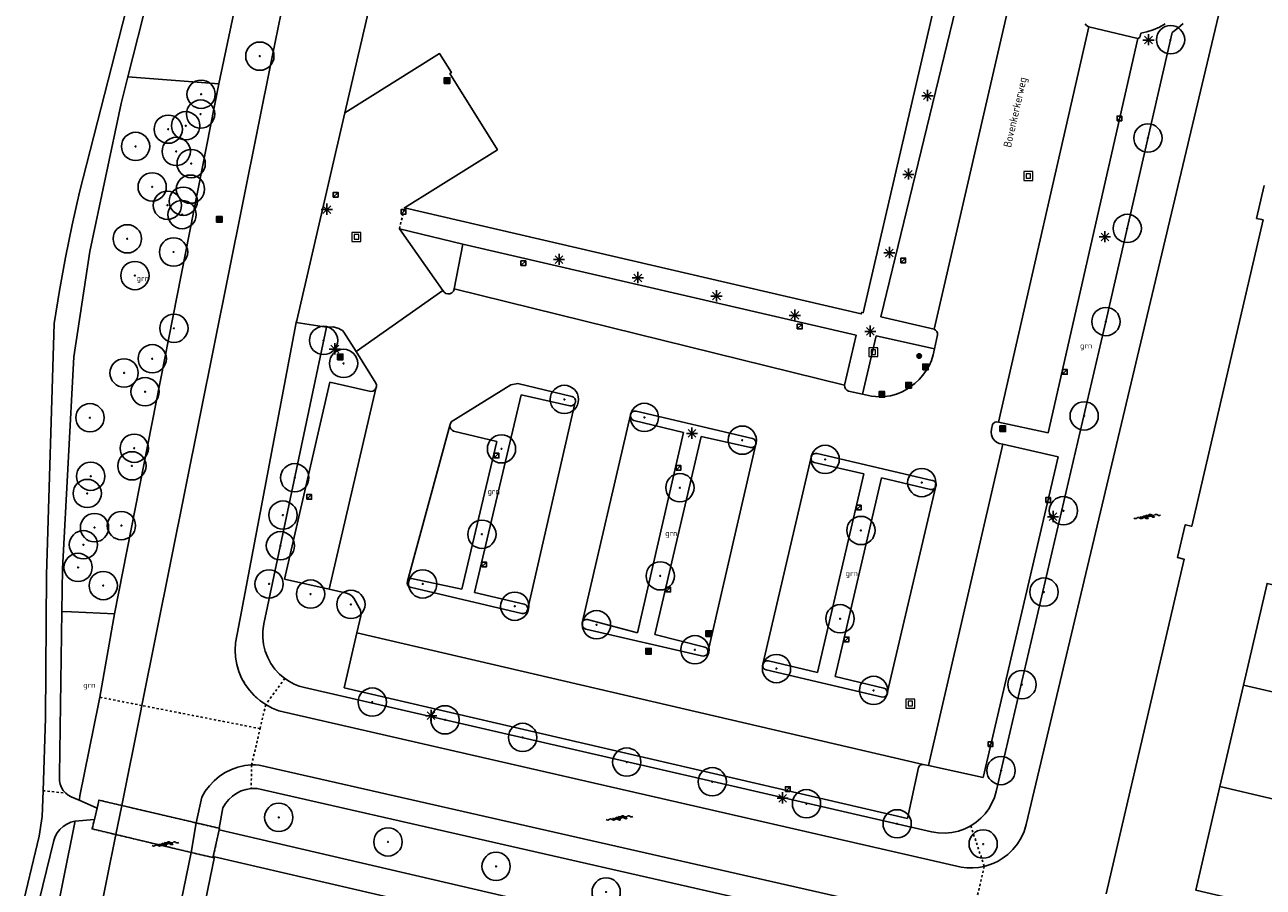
# Model space of a CAD drawing. Header units: metres. Extents: x 116958 to 118326, y 475500 to 477904.
# Tile 987 of 1001: x 117771 to 117882, y 477278 to 477354. Entities that reach past the tile are written whole.
import ezdxf

# ---------------------------------------------------------------- set-up
doc = ezdxf.new("R2010")
doc.units = ezdxf.units.M
doc.header["$LTSCALE"] = 0.2
doc.linetypes.add('MATGRENS', pattern=[2, 1, -1])
doc.layers.get('0').update_dxf_attribs({"color": 6})
for name, color, linetype in [('B-WE-GR-BOOM-G', 252, 'Continuous'), ('B-WE-GR-GROENVOORZIENING-GV', 252, 'Continuous'), ('B-WE-GW-WATERGANG_INSTEEK-G', 252, 'Continuous'), ('B-WE-GW-WATERGANG_WATERLIJN-G', 252, 'Continuous'), ('B-WE-IE-MEUBILAIR_WEGMEUBILAIR_LICHTMAST-G', 252, 'Continuous'), ('B-WE-IE-MEUBILAIR_WEGMEUBILAIR_VERKEERSBORD-PAAL', 252, 'Continuous'), ('B-WE-IE-MEUBILAIR_WEGMEUBILAIR_VERKEERSLICHT-G', 252, 'Continuous'), ('B-WE-KW-KUNSTWERK_LANDHOOFD-GV', 252, 'Continuous'), ('B-WE-KW-KUNSTWERK_TUNNEL-GV', 252, 'Continuous'), ('B-WE-KW-KUNSTWERK_WALBESCHERMING-GV', 252, 'Continuous'), ('B-WE-OG-BEBOUWING-GV', 252, 'Continuous'), ('B-WE-OG-STRAATNAAM-T35', 3, 'Continuous'), ('B-WE-RI-HWA_KOLK_TROTTOIRKOLK-G', 252, 'Continuous'), ('B-WE-VH-MATERIAALGRENS-G', 252, 'MATGRENS'), ('B-WE-VH-VERHARDING_ASFALT-GV', 252, 'Continuous')]:
    doc.layers.add(name, color=color, linetype=linetype)
doc.layers.add('B-WE-RI-RIOOLPUT', color=31, linetype='Continuous', lineweight=0)
doc.styles.get("Standard").update_dxf_attribs({"font": 'isocp.shx'})

# ---------------------------------------------------------------- blocks, each defined once
blk = doc.blocks.new('BGT_GR')
at = {"insert": (0.043, 0.019), "char_height": 0.1, "attachment_point": 5, "line_spacing_factor": 0.8}
blk.add_mtext('{\\C256;grn}', dxfattribs=at)
blk = doc.blocks.new('BGTWT')
for centre, start_param, end_param in [((-0.024, -0.058), 5.873058, 6.693313), ((0.001, 0.072), 2.731465, 3.55172), ((0.027, -0.043), 5.873058, 6.693313), ((0.028, -0.058), 5.873058, 6.693313), ((0.053, 0.072), 2.731465, 3.55172), ((0.08, -0.043), 5.873058, 6.693313), ((0.106, 0.072), 2.731465, 3.55172), ((-0.106, 0.044), 2.731465, 3.55172), ((-0.08, -0.071), 5.873058, 6.693313), ((-0.053, 0.044), 2.731465, 3.55172), ((-0.05, 0.057), 2.731465, 3.55172), ((-0.027, -0.071), 5.873058, 6.693313), ((-0.001, 0.044), 2.731465, 3.55172), ((0.002, 0.057), 2.731465, 3.55172), ((0.055, 0.057), 2.731465, 3.55172)]:
    blk.add_ellipse(centre, major_axis=(0, 0.0627), ratio=0.52488, start_param=start_param, end_param=end_param)
blk = doc.blocks.new('CELQ211865')
for p, q in [((-0.5, 0), (0.5, 0)), ((0.35, -0.34), (-0.35, 0.34)), ((0.35, 0.34), (-0.35, -0.34)), ((0, 0.53), (0, -0.47))]:
    blk.add_line(p, q)
blk = doc.blocks.new('CELQ201000')
at = {"flags": 128}
for points in [[(-0.25, -0.25), (-0.25, 0.25), (0.25, 0.25), (0.25, -0.25), (-0.25, -0.25)], [(-0.18, -0.18), (-0.18, 0.18), (0.18, 0.18), (0.18, -0.18), (-0.18, -0.18)], [(-0.11, -0.11), (-0.11, 0.11), (0.11, 0.11), (0.11, -0.11), (-0.11, -0.11)], [(-0.04, -0.04), (-0.04, 0.04), (0.04, 0.04), (0.04, -0.04), (-0.04, -0.04)]]:
    blk.add_lwpolyline(points, dxfattribs=at)
blk = doc.blocks.new('Vb')
blk.add_lwpolyline([(125, -138), (-127, -138), (0, 185), (114, -100), (-71, -100), (0, 100), (56, -60), (-13, -60), (0, -20), (1, 30)])
blk.add_circle((0, 0), 200)
blk = doc.blocks.new('Pbrd')
for points in [[(-400, -400), (400, -400), (400, 400), (-400, 400)], [(-200, -200), (200, -200), (200, 200), (-200, 200)]]:
    blk.add_lwpolyline(points, close=True)
blk = doc.blocks.new('Kvtrot')
blk.add_line((0, -420), (420, 0))
at = {"flags": 128}
blk.add_lwpolyline([(0, -420), (420, -420), (420, 0), (0, 0)], close=True, dxfattribs=at)
blk = doc.blocks.new('Bestboom')
h = blk.add_hatch(color=256)
h.dxf.hatch_style = 1
h.paths.add_polyline_path([(41, 0, 1), (-41, 0, 1)])
for radius in [1260, 41.1]:
    blk.add_circle((0, 0), radius)

msp = doc.modelspace()

# ---------------------------------------------------------------- linework, layer by layer
at = {"layer": 'B-WE-GR-GROENVOORZIENING-GV', "flags": 128}
for points in [[(117788.753, 477349.094), (117780.65, 477349.729)], [(117774.753, 477302.089), (117775.626, 477302.05), (117779.454, 477301.881)], [(117848.231, 477295.094), (117848.129, 477295.202), (117847.996, 477295.268)]]:
    msp.add_lwpolyline(points, dxfattribs=at)
at = {"layer": 'B-WE-GW-WATERGANG_INSTEEK-G', "flags": 128}
for points in [[(117797.999, 477392.988), (117788.753, 477349.094), (117779.454, 477301.881), (117778.146, 477294.452)], [(117874.638, 477354.487), (117874.177, 477354.056), (117873.675, 477353.675), (117867.772, 477327.927), (117857.988, 477286.054), (117857.83, 477285.519), (117857.612, 477285.006), (117857.335, 477284.522), (117857.003, 477284.074), (117856.622, 477283.667), (117856.196, 477283.307), (117855.731, 477282.999)], [(117794.623, 477296.123), (117794.154, 477296.514), (117793.739, 477296.962), (117793.384, 477297.459), (117793.096, 477297.997), (117792.877, 477298.567), (117792.733, 477299.16), (117792.666, 477299.767), (117792.676, 477300.378), (117792.763, 477300.982), (117798.323, 477327.415), (117795.647, 477327.844)], [(117855.731, 477282.999), (117855.192, 477282.729), (117854.624, 477282.528), (117854.035, 477282.4), (117853.435, 477282.347), (117852.833, 477282.37), (117852.238, 477282.468), (117796.383, 477295.317), (117795.914, 477295.45), (117795.462, 477295.63), (117795.03, 477295.855), (117794.623, 477296.123)], [(117778.146, 477294.452), (117778.03, 477293.873), (117776.374, 477285.656), (117776.316, 477285.366), (117776.297, 477285.274)], [(117788.778, 477282.771), (117789.104, 477284.599), (117789.336, 477284.989), (117789.623, 477285.342), (117789.957, 477285.649), (117790.333, 477285.905), (117790.741, 477286.104), (117791.175, 477286.241), (117791.623, 477286.314)], [(117791.623, 477286.314), (117791.893, 477286.326), (117792.163, 477286.315), (117853.173, 477272.429), (117853.585, 477272.303), (117853.976, 477272.121), (117854.338, 477271.887)], [(117775.921, 477283.408), (117775.901, 477283.305), (117771.852, 477263.069)], [(117785.749, 477266.489), (117785.694, 477266.947), (117785.707, 477267.409), (117788.354, 477280.23)]]:
    msp.add_lwpolyline(points, dxfattribs=at)
at = {"layer": 'B-WE-GW-WATERGANG_WATERLIJN-G', "flags": 128}
for points in [[(117781.884, 477293.719), (117793.487, 477351.522), (117801.767, 477392.056), (117801.915, 477392.61), (117802.125, 477393.143), (117802.396, 477393.648), (117802.723, 477394.118), (117803.102, 477394.548), (117803.528, 477394.931), (117803.996, 477395.263), (117804.498, 477395.538), (117805.073, 477395.768), (117805.673, 477395.925), (117806.287, 477396.006), (117806.907, 477396.009), (117863.08, 477390.574), (117865.941, 477390.297), (117866.565, 477390.237), (117868.161, 477388.623), (117871.669, 477383.034)], [(117856.932, 477279.383), (117857.363, 477279.508), (117857.781, 477279.671), (117858.157, 477279.855), (117858.516, 477280.07), (117859.024, 477280.45), (117859.481, 477280.89), (117859.879, 477281.384), (117860.213, 477281.924), (117860.476, 477282.501), (117860.666, 477283.106), (117878.362, 477357.609), (117878.48, 477358.269), (117878.533, 477358.938), (117878.52, 477359.608), (117878.44, 477360.274), (117878.296, 477360.929), (117878.088, 477361.566), (117877.818, 477362.18), (117875.496, 477365.868)], [(117799.973, 477346.536), (117795.682, 477328.026), (117795.647, 477327.844)], [(117881.86, 477340.044), (117881.186, 477337.12), (117881.65, 477337.007), (117881.767, 477336.979), (117875.42, 477309.684), (117875.392, 477309.69), (117874.836, 477309.821), (117874.155, 477306.899), (117874.719, 477306.767), (117874.739, 477306.762), (117867.8, 477276.944)], [(117795.647, 477327.844), (117790.755, 477302.087), (117790.226, 477299.304), (117790.192, 477298.659), (117790.231, 477298.014), (117790.342, 477297.377), (117790.524, 477296.757), (117790.775, 477296.162), (117791.091, 477295.598), (117791.468, 477295.074), (117791.902, 477294.595), (117792.388, 477294.168), (117792.918, 477293.799)], [(117780.095, 477284.807), (117781.758, 477293.091), (117781.884, 477293.719)], [(117792.918, 477293.799), (117793.493, 477293.489), (117794.099, 477293.246), (117854.873, 477279.313), (117855.388, 477279.252), (117855.906, 477279.243), (117856.423, 477279.287), (117856.932, 477279.383)], [(117791.664, 477288.421), (117791.051, 477288.357), (117790.45, 477288.222), (117789.869, 477288.016), (117789.316, 477287.744), (117788.8, 477287.408), (117788.326, 477287.014), (117787.902, 477286.567), (117787.534, 477286.073), (117787.226, 477285.539), (117786.729, 477283.251)], [(117855.583, 477273.579), (117855.136, 477273.877), (117854.662, 477274.127), (117854.164, 477274.327), (117853.648, 477274.475), (117792.335, 477288.409), (117792, 477288.426), (117791.664, 477288.421)], [(117775.57, 477262.319), (117779.568, 477282.215)], [(117786.291, 477280.622), (117783.617, 477267.612), (117783.592, 477266.985), (117783.642, 477266.36), (117783.767, 477265.745), (117783.964, 477265.15), (117784.232, 477264.583), (117784.566, 477264.052), (117784.961, 477263.564), (117785.411, 477263.128), (117785.911, 477262.749), (117786.453, 477262.433), (117787.028, 477262.183), (117787.63, 477262.005), (117788.248, 477261.9)]]:
    msp.add_lwpolyline(points, dxfattribs=at)
at = {"layer": 'B-WE-KW-KUNSTWERK_LANDHOOFD-GV', "flags": 128}
for points in [[(117777.896, 477284.574), (117778.017, 477285.088), (117778.063, 477285.283), (117780.095, 477284.807)], [(117779.568, 477282.215), (117780.095, 477284.807)], [(117777.659, 477283.572), (117777.896, 477284.574)], [(117779.568, 477282.215), (117777.457, 477282.715), (117777.518, 477282.974), (117777.659, 477283.572)], [(117786.729, 477283.251), (117786.291, 477280.622)], [(117786.729, 477283.251), (117788.778, 477282.771)], [(117788.773, 477282.629), (117788.244, 477280.256)], [(117788.778, 477282.771), (117788.773, 477282.629)], [(117788.244, 477280.256), (117788.223, 477280.164), (117786.291, 477280.622)]]:
    msp.add_lwpolyline(points, dxfattribs=at)
at = {"layer": 'B-WE-KW-KUNSTWERK_TUNNEL-GV', "flags": 128}
msp.add_lwpolyline([(117777.896, 477284.574), (117777.659, 477283.572), (117777.518, 477282.974), (117777.457, 477282.715), (117779.568, 477282.215), (117786.291, 477280.622), (117788.223, 477280.164), (117788.244, 477280.256), (117788.773, 477282.629), (117788.803, 477282.765), (117788.778, 477282.771), (117786.729, 477283.251), (117780.095, 477284.807), (117778.063, 477285.283), (117778.017, 477285.088), (117777.896, 477284.574)], dxfattribs=at)
at = {"layer": 'B-WE-KW-KUNSTWERK_WALBESCHERMING-GV', "flags": 128}
for points in [[(117871.669, 477383.034), (117868.161, 477388.623), (117866.565, 477390.237), (117865.941, 477390.297), (117863.08, 477390.574), (117806.907, 477396.009), (117806.287, 477396.006), (117805.673, 477395.925), (117805.073, 477395.768), (117804.498, 477395.538), (117803.996, 477395.263), (117803.528, 477394.931), (117803.102, 477394.548), (117802.723, 477394.118), (117802.396, 477393.648), (117802.125, 477393.143), (117801.915, 477392.61), (117801.767, 477392.056), (117793.487, 477351.522), (117781.884, 477293.719), (117781.758, 477293.091), (117780.095, 477284.807), (117779.568, 477282.215), (117775.57, 477262.319)], [(117878.362, 477357.609), (117860.666, 477283.106), (117860.476, 477282.501), (117860.213, 477281.924), (117859.879, 477281.384), (117859.481, 477280.89), (117859.024, 477280.45), (117858.516, 477280.07), (117858.157, 477279.855), (117857.781, 477279.671), (117857.363, 477279.508), (117856.932, 477279.383), (117856.423, 477279.287), (117855.906, 477279.243), (117855.388, 477279.252), (117854.873, 477279.313), (117794.099, 477293.246), (117793.493, 477293.489), (117792.918, 477293.799), (117792.388, 477294.168), (117791.902, 477294.595), (117791.468, 477295.074), (117791.091, 477295.598), (117790.775, 477296.162), (117790.524, 477296.757), (117790.342, 477297.377), (117790.231, 477298.014), (117790.192, 477298.659), (117790.226, 477299.304), (117790.755, 477302.087), (117795.647, 477327.844), (117795.682, 477328.026), (117799.973, 477346.536)], [(117881.86, 477340.044), (117881.186, 477337.12), (117881.65, 477337.007), (117881.767, 477336.979), (117875.42, 477309.684), (117875.392, 477309.69), (117874.836, 477309.821), (117874.155, 477306.899), (117874.719, 477306.767), (117874.739, 477306.762), (117867.8, 477276.944)], [(117783.617, 477267.612), (117786.291, 477280.622), (117786.729, 477283.251), (117787.226, 477285.539), (117787.534, 477286.073), (117787.902, 477286.567), (117788.326, 477287.014), (117788.8, 477287.408), (117789.316, 477287.744), (117789.869, 477288.016), (117790.45, 477288.222), (117791.051, 477288.357), (117791.664, 477288.421), (117792, 477288.426), (117792.335, 477288.409), (117853.648, 477274.475)]]:
    msp.add_lwpolyline(points, dxfattribs=at)
at = {"layer": 'B-WE-OG-BEBOUWING-GV', "flags": 128}
for points in [[(117846.913, 477378.706), (117846.611, 477378.776), (117809.46, 477387.398), (117799.973, 477346.536), (117808.404, 477351.805), (117809.463, 477350.108), (117809.335, 477350.028), (117813.567, 477343.24), (117805.27, 477338.06), (117845.976, 477328.613), (117846.007, 477328.739), (117846.134, 477328.71), (117855.568, 477369.344), (117855.591, 477369.441), (117844.344, 477362.415), (117842.528, 477365.278), (117844.332, 477366.408), (117842.609, 477369.163), (117840.805, 477368.033), (117839, 477370.892), (117850.278, 477377.925), (117846.913, 477378.706)], [(117884.47, 477304.055), (117882.133, 477304.599), (117880.028, 477295.536)], [(117880.028, 477295.536), (117877.927, 477286.487)], [(117890.071, 477293.196), (117880.028, 477295.536)], [(117877.927, 477286.487), (117875.783, 477277.253), (117885.835, 477274.927), (117885.903, 477275.219), (117884.519, 477275.539), (117885.169, 477278.345), (117889.274, 477277.367), (117890.697, 477283.503)], [(117890.697, 477283.503), (117877.927, 477286.487)]]:
    msp.add_lwpolyline(points, dxfattribs=at)
at = {"layer": 'B-WE-VH-MATERIAALGRENS-G', "flags": 128}
for points in [[(117804.835, 477336.186), (117805.27, 477338.06)], [(117791.468, 477295.074), (117791.091, 477295.598), (117790.775, 477296.162)], [(117794.623, 477296.123), (117792.918, 477293.799)], [(117847.996, 477295.268), (117848.129, 477295.202), (117848.231, 477295.094)], [(117781.884, 477293.719), (117778.146, 477294.452)], [(117792.418, 477291.653), (117785.342, 477293.041), (117781.884, 477293.719)], [(117792.418, 477291.653), (117792.918, 477293.799), (117792.388, 477294.168), (117791.902, 477294.595)], [(117791.664, 477288.421), (117792.31, 477291.19), (117792.418, 477291.653)], [(117791.664, 477288.421), (117791.623, 477286.314)], [(117773.085, 477286.125), (117775.098, 477285.906)], [(117788.244, 477280.256), (117788.773, 477282.629), (117788.803, 477282.765), (117788.778, 477282.771), (117786.729, 477283.251), (117780.095, 477284.807), (117778.063, 477285.283), (117778.017, 477285.088), (117777.896, 477284.574), (117777.659, 477283.572), (117777.518, 477282.974), (117777.457, 477282.715), (117779.568, 477282.215), (117786.291, 477280.622), (117788.223, 477280.164), (117788.244, 477280.256)], [(117855.731, 477282.999), (117856.932, 477279.383)], [(117856.932, 477279.383), (117856.264, 477276.51), (117856.072, 477275.682)]]:
    msp.add_lwpolyline(points, dxfattribs=at)
at = {"layer": 'B-WE-VH-VERHARDING_ASFALT-GV'}
for p, q in [((117776.333, 477339.446), (117786.13, 477377.676)), ((117786.923, 477374.712), (117780.65, 477349.729)), ((117847.718, 477328.361), (117856.191, 477363.351)), ((117860.544, 477362.313), (117852.466, 477327.251)), ((117866.032, 477354.299), (117865.935, 477354.439)), ((117866.178, 477354.213), (117866.032, 477354.299)), ((117873.054, 477354.462), (117872.533, 477354.159)), ((117858.19, 477318.968), (117866.237, 477354.199)), ((117870.606, 477353.136), (117862.634, 477318.023)), ((117866.237, 477354.199), (117866.178, 477354.213)), ((117870.606, 477353.136), (117866.237, 477354.199)), ((117870.779, 477353.241), (117870.606, 477353.136)), ((117870.889, 477353.624), (117870.779, 477353.241)), ((117871.403, 477353.745), (117870.889, 477353.624)), ((117871.98, 477353.919), (117871.403, 477353.745)), ((117872.533, 477354.159), (117871.98, 477353.919)), ((117780.65, 477349.729), (117780.056, 477347.361)), ((117780.056, 477347.361), (117777.251, 477334.176)), ((117775.687, 477336.538), (117776.333, 477339.446)), ((117775.093, 477333.619), (117775.687, 477336.538)), ((117808.704, 477330.704), (117804.835, 477336.186)), ((117804.835, 477336.186), (117810.476, 477334.813)), ((117809.715, 477330.829), (117810.476, 477334.813)), ((117810.476, 477334.813), (117845.509, 477326.7)), ((117774.551, 477330.69), (117775.093, 477333.619)), ((117777.251, 477334.176), (117775.83, 477324.795)), ((117774.062, 477327.751), (117774.551, 477330.69)), ((117800.966, 477325.243), (117808.704, 477330.704)), ((117808.704, 477330.704), (117808.809, 477330.546)), ((117808.809, 477330.546), (117808.964, 477330.435)), ((117808.964, 477330.435), (117809.147, 477330.386)), ((117809.147, 477330.386), (117809.336, 477330.404)), ((117809.336, 477330.404), (117809.507, 477330.488)), ((117809.507, 477330.488), (117809.637, 477330.627)), ((117809.637, 477330.627), (117809.71, 477330.802)), ((117809.71, 477330.802), (117809.715, 477330.829)), ((117844.473, 477322.246), (117809.715, 477330.829)), ((117773.378, 477305.368), (117774.062, 477327.751)), ((117852.466, 477327.251), (117847.718, 477328.361)), ((117798.323, 477327.415), (117798.932, 477327.454)), ((117798.932, 477327.454), (117799.423, 477327.302)), ((117799.423, 477327.302), (117799.594, 477327.226)), ((117799.594, 477327.226), (117799.748, 477327.118)), ((117799.748, 477327.118), (117799.878, 477326.984)), ((117799.878, 477326.984), (117800.966, 477325.243)), ((117845.509, 477326.7), (117844.473, 477322.246)), ((117846.073, 477321.461), (117847.307, 477326.662)), ((117847.307, 477326.662), (117852.492, 477325.488)), ((117852.601, 477327.172), (117852.466, 477327.251)), ((117852.492, 477325.488), (117852.753, 477326.748)), ((117852.701, 477327.052), (117852.601, 477327.172)), ((117852.754, 477326.904), (117852.701, 477327.052)), ((117852.753, 477326.748), (117852.754, 477326.904)), ((117775.83, 477324.795), (117774.806, 477305.878)), ((117802.725, 477322.43), (117800.966, 477325.243)), ((117852.011, 477323.985), (117852.225, 477324.468)), ((117852.225, 477324.468), (117852.386, 477324.971)), ((117852.386, 477324.971), (117852.492, 477325.488)), ((117851.468, 477323.144), (117851.769, 477323.564)), ((117851.769, 477323.564), (117852.011, 477323.985)), ((117794.584, 477304.966), (117798.631, 477322.525)), ((117798.631, 477322.525), (117802.28, 477321.685)), ((117802.774, 477322.281), (117802.725, 477322.43)), ((117802.775, 477322.125), (117802.774, 477322.281)), ((117814.758, 477322.289), (117809.454, 477318.981)), ((117815.368, 477322.4), (117814.758, 477322.289)), ((117820.194, 477321.256), (117815.368, 477322.4)), ((117844.473, 477322.246), (117844.498, 477322.079)), ((117850.102, 477321.926), (117850.742, 477322.411)), ((117850.742, 477322.411), (117851.124, 477322.759)), ((117851.124, 477322.759), (117851.468, 477323.144)), ((117802.73, 477321.975), (117798.574, 477304.07)), ((117802.28, 477321.685), (117802.463, 477321.723)), ((117802.463, 477321.723), (117802.62, 477321.825)), ((117802.62, 477321.825), (117802.73, 477321.975)), ((117802.73, 477321.975), (117802.775, 477322.125)), ((117811.525, 477303.797), (117815.664, 477321.406)), ((117815.664, 477321.406), (117820.009, 477320.431)), ((117820.343, 477321.188), (117820.194, 477321.256)), ((117820.455, 477321.069), (117820.343, 477321.188)), ((117844.498, 477322.079), (117844.574, 477321.927)), ((117844.574, 477321.927), (117844.693, 477321.807)), ((117844.693, 477321.807), (117844.843, 477321.729)), ((117844.843, 477321.729), (117846.073, 477321.461)), ((117846.073, 477321.461), (117846.892, 477321.283)), ((117846.892, 477321.283), (117847.603, 477321.22)), ((117847.603, 477321.22), (117848.028, 477321.235)), ((117848.028, 477321.235), (117848.574, 477321.313)), ((117848.574, 477321.313), (117849.107, 477321.456)), ((117849.107, 477321.456), (117849.618, 477321.661)), ((117849.618, 477321.661), (117850.102, 477321.926)), ((117820.455, 477320.62), (117816.266, 477302.324)), ((117820.009, 477320.431), (117820.18, 477320.43)), ((117820.18, 477320.43), (117820.337, 477320.497)), ((117820.337, 477320.497), (117820.455, 477320.62)), ((117820.513, 477320.916), (117820.455, 477321.069)), ((117820.455, 477320.62), (117820.509, 477320.752)), ((117820.509, 477320.752), (117820.513, 477320.916)), ((117809.454, 477318.981), (117809.321, 477318.653)), ((117821.113, 477301.068), (117825.414, 477319.621)), ((117825.48, 477319.77), (117825.414, 477319.621)), ((117825.414, 477319.621), (117825.415, 477319.461)), ((117825.415, 477319.461), (117825.471, 477319.31)), ((117825.471, 477319.31), (117825.575, 477319.188)), ((117825.596, 477319.884), (117825.48, 477319.77)), ((117825.575, 477319.188), (117825.714, 477319.108)), ((117825.745, 477319.947), (117825.596, 477319.884)), ((117825.714, 477319.108), (117830.153, 477318.045)), ((117825.908, 477319.95), (117825.745, 477319.947)), ((117836.288, 477317.518), (117825.908, 477319.95)), ((117857.898, 477318.968), (117857.761, 477318.878)), ((117858.061, 477318.995), (117857.898, 477318.968)), ((117858.19, 477318.968), (117858.061, 477318.995)), ((117862.634, 477318.023), (117858.19, 477318.968)), ((117805.538, 477304.789), (117809.321, 477318.653)), ((117809.321, 477318.653), (117809.342, 477318.498)), ((117809.342, 477318.498), (117809.41, 477318.357)), ((117809.41, 477318.357), (117809.518, 477318.244)), ((117809.518, 477318.244), (117809.655, 477318.17)), ((117809.655, 477318.17), (117813.515, 477317.231)), ((117830.153, 477318.045), (117826.046, 477300.193)), ((117857.571, 477318.34), (117857.543, 477318.079)), ((117857.543, 477318.079), (117857.579, 477317.819)), ((117857.671, 477318.74), (117857.571, 477318.34)), ((117857.579, 477317.819), (117857.675, 477317.575)), ((117857.761, 477318.878), (117857.671, 477318.74)), ((117813.515, 477317.231), (117810.403, 477304.076)), ((117827.574, 477300.03), (117831.71, 477317.685)), ((117831.71, 477317.685), (117836.112, 477316.713)), ((117836.575, 477317.008), (117832.309, 477298.451)), ((117836.112, 477316.713), (117836.261, 477316.716)), ((117836.261, 477316.716), (117836.4, 477316.772)), ((117836.424, 477317.451), (117836.288, 477317.518)), ((117836.4, 477316.772), (117836.509, 477316.874)), ((117836.527, 477317.34), (117836.424, 477317.451)), ((117836.509, 477316.874), (117836.575, 477317.008)), ((117836.583, 477317.199), (117836.527, 477317.34)), ((117836.575, 477317.008), (117836.584, 477317.048)), ((117836.584, 477317.048), (117836.583, 477317.199)), ((117851.956, 477288.37), (117858.599, 477316.992)), ((117857.675, 477317.575), (117857.827, 477317.36)), ((117857.827, 477317.36), (117858.025, 477317.189)), ((117858.025, 477317.189), (117858.259, 477317.069)), ((117858.259, 477317.069), (117858.599, 477316.992)), ((117858.599, 477316.992), (117863.53, 477315.87)), ((117837.201, 477297.393), (117841.505, 477315.832)), ((117841.505, 477315.832), (117841.503, 477315.683)), ((117841.503, 477315.683), (117841.553, 477315.543)), ((117841.573, 477315.992), (117841.505, 477315.832)), ((117841.699, 477316.111), (117841.573, 477315.992)), ((117841.863, 477316.169), (117841.699, 477316.111)), ((117842.036, 477316.155), (117841.863, 477316.169)), ((117852.291, 477313.776), (117842.036, 477316.155)), ((117863.53, 477315.87), (117856.829, 477287.287)), ((117841.553, 477315.543), (117841.648, 477315.429)), ((117841.648, 477315.429), (117841.778, 477315.355)), ((117841.778, 477315.355), (117846.202, 477314.366)), ((117846.202, 477314.366), (117842.074, 477296.666)), ((117843.639, 477296.303), (117847.767, 477314.001)), ((117847.767, 477314.001), (117852.141, 477312.958)), ((117852.354, 477313.761), (117852.291, 477313.776)), ((117852.488, 477313.69), (117852.354, 477313.761)), ((117852.587, 477313.575), (117852.488, 477313.69)), ((117852.639, 477313.432), (117852.587, 477313.575)), ((117852.636, 477313.28), (117852.639, 477313.432)), ((117852.631, 477313.259), (117848.295, 477294.809)), ((117852.141, 477312.958), (117852.299, 477312.954)), ((117852.299, 477312.954), (117852.446, 477313.01)), ((117852.446, 477313.01), (117852.563, 477313.117)), ((117852.563, 477313.117), (117852.631, 477313.259)), ((117852.631, 477313.259), (117852.636, 477313.28)), ((117774.806, 477305.878), (117774.753, 477302.089)), ((117773.304, 477292.582), (117773.378, 477305.368)), ((117798.574, 477304.07), (117794.584, 477304.966)), ((117805.538, 477304.789), (117805.509, 477304.626)), ((117805.509, 477304.626), (117805.548, 477304.466)), ((117805.623, 477304.919), (117805.538, 477304.789)), ((117805.75, 477305.009), (117805.623, 477304.919)), ((117805.902, 477305.044), (117805.75, 477305.009)), ((117810.403, 477304.076), (117805.902, 477305.044)), ((117800.117, 477303.724), (117798.574, 477304.07)), ((117800.364, 477303.629), (117800.117, 477303.724)), ((117800.585, 477303.483), (117800.364, 477303.629)), ((117800.769, 477303.292), (117800.585, 477303.483)), ((117805.548, 477304.466), (117805.648, 477304.334)), ((117805.648, 477304.334), (117805.792, 477304.253)), ((117805.792, 477304.253), (117815.724, 477301.916)), ((117815.957, 477302.739), (117811.525, 477303.797)), ((117801.259, 477302.424), (117800.769, 477303.292)), ((117801.356, 477302.197), (117801.259, 477302.424)), ((117816.082, 477302.68), (117815.957, 477302.739)), ((117816.182, 477302.584), (117816.082, 477302.68)), ((117816.245, 477302.461), (117816.182, 477302.584)), ((117816.266, 477302.324), (117816.245, 477302.461)), ((117774.753, 477302.089), (117774.551, 477287.545)), ((117801.043, 477300.184), (117801.394, 477301.708)), ((117801.401, 477301.955), (117801.356, 477302.197)), ((117801.394, 477301.708), (117801.401, 477301.955)), ((117815.724, 477301.916), (117815.758, 477301.908)), ((117815.758, 477301.908), (117815.92, 477301.908)), ((117815.92, 477301.908), (117816.071, 477301.969)), ((117816.071, 477301.969), (117816.188, 477302.082)), ((117816.188, 477302.082), (117816.255, 477302.23)), ((117816.255, 477302.23), (117816.266, 477302.324)), ((117821.297, 477301.312), (117821.183, 477301.207)), ((117821.442, 477301.37), (117821.297, 477301.312)), ((117821.597, 477301.373), (117821.442, 477301.37)), ((117826.046, 477300.193), (117821.597, 477301.373)), ((117799.917, 477295.302), (117801.043, 477300.184)), ((117801.043, 477300.184), (117851.5, 477288.473)), ((117821.113, 477301.068), (117821.099, 477300.892)), ((117821.099, 477300.892), (117821.156, 477300.726)), ((117821.183, 477301.207), (117821.113, 477301.068)), ((117821.156, 477300.726), (117821.275, 477300.596)), ((117821.275, 477300.596), (117821.435, 477300.523)), ((117821.435, 477300.523), (117831.734, 477298.148)), ((117832.052, 477298.917), (117827.574, 477300.03)), ((117831.734, 477298.148), (117831.882, 477298.114)), ((117831.882, 477298.114), (117832.021, 477298.132)), ((117832.021, 477298.132), (117832.146, 477298.194)), ((117832.174, 477298.842), (117832.052, 477298.917)), ((117832.146, 477298.194), (117832.244, 477298.295)), ((117832.264, 477298.73), (117832.174, 477298.842)), ((117832.244, 477298.295), (117832.302, 477298.422)), ((117832.311, 477298.595), (117832.264, 477298.73)), ((117832.302, 477298.422), (117832.309, 477298.451)), ((117832.309, 477298.451), (117832.311, 477298.595)), ((117837.196, 477297.372), (117837.193, 477297.215)), ((117837.193, 477297.215), (117837.249, 477297.068)), ((117837.201, 477297.393), (117837.196, 477297.372)), ((117837.271, 477297.538), (117837.201, 477297.393)), ((117837.249, 477297.068), (117837.354, 477296.952)), ((117837.39, 477297.646), (117837.271, 477297.538)), ((117837.354, 477296.952), (117837.494, 477296.882)), ((117837.541, 477297.702), (117837.39, 477297.646)), ((117837.494, 477296.882), (117847.881, 477294.449)), ((117837.702, 477297.697), (117837.541, 477297.702)), ((117842.074, 477296.666), (117837.702, 477297.697)), ((117847.996, 477295.268), (117843.639, 477296.303)), ((117850.104, 477283.653), (117799.917, 477295.302)), ((117848.19, 477294.584), (117848.277, 477294.733)), ((117848.289, 477294.957), (117848.231, 477295.094)), ((117848.277, 477294.733), (117848.295, 477294.809)), ((117848.295, 477294.809), (117848.289, 477294.957)), ((117847.881, 477294.449), (117848.05, 477294.484)), ((117848.05, 477294.484), (117848.19, 477294.584)), ((117773.085, 477286.125), (117773.304, 477292.582)), ((117851.071, 477288.199), (117850.104, 477283.653)), ((117851.169, 477288.35), (117851.071, 477288.199)), ((117851.321, 477288.447), (117851.169, 477288.35)), ((117851.5, 477288.473), (117851.321, 477288.447)), ((117851.628, 477288.443), (117851.5, 477288.473)), ((117851.956, 477288.37), (117851.628, 477288.443)), ((117856.829, 477287.287), (117851.956, 477288.37)), ((117774.551, 477287.545), (117774.544, 477287.012)), ((117774.544, 477287.012), (117774.606, 477286.703)), ((117773.007, 477283.828), (117773.085, 477286.125)), ((117774.606, 477286.703), (117774.722, 477286.409)), ((117774.722, 477286.409), (117774.888, 477286.141)), ((117774.888, 477286.141), (117775.098, 477285.906)), ((117775.098, 477285.906), (117775.325, 477285.728)), ((117775.325, 477285.728), (117775.577, 477285.589)), ((117775.577, 477285.589), (117776.297, 477285.274)), ((117776.297, 477285.274), (117777.896, 477284.574)), ((117772.724, 477282.062), (117773.007, 477283.828)), ((117774.593, 477282.676), (117774.354, 477282.375)), ((117774.877, 477282.936), (117774.593, 477282.676)), ((117775.199, 477283.148), (117774.877, 477282.936)), ((117775.55, 477283.307), (117775.199, 477283.148)), ((117775.921, 477283.408), (117775.55, 477283.307)), ((117777.659, 477283.572), (117775.921, 477283.408)), ((117788.773, 477282.629), (117844.954, 477269.602)), ((117774.031, 477281.678), (117759.063, 477220.149)), ((117768.127, 477262.936), (117772.724, 477282.062)), ((117774.165, 477282.039), (117774.031, 477281.678)), ((117774.354, 477282.375), (117774.165, 477282.039)), ((117788.354, 477280.23), (117788.244, 477280.256)), ((117853.149, 477265.254), (117788.354, 477280.23))]:
    msp.add_line(p, q, dxfattribs=at)

# ---------------------------------------------------------------- block references
at = {"layer": 'B-WE-GR-BOOM-G', "xscale": 0.001, "yscale": 0.001, "zscale": 0.001}
for p in [(117873.53, 477353.041), (117792.394, 477351.573), (117787.166, 477348.175), (117787.117, 477346.409), (117785.789, 477345.374), (117784.237, 477345.066), (117871.514, 477344.28), (117781.328, 477343.527), (117784.948, 477343.081), (117786.279, 477342.005), (117782.804, 477339.926), (117786.213, 477339.723), (117785.571, 477338.643), (117784.16, 477338.286), (117785.468, 477337.458), (117869.672, 477336.221), (117780.59, 477335.298), (117784.71, 477334.123), (117781.266, 477332.023), (117867.772, 477327.927), (117784.742, 477327.322), (117798.076, 477326.241), (117782.81, 477324.607), (117780.299, 477323.343), (117799.855, 477324.194), (117782.173, 477321.676), (117819.523, 477320.984), (117777.265, 477319.357), (117826.661, 477319.386), (117865.832, 477319.518), (117781.206, 477316.635), (117813.924, 477316.583), (117835.37, 477317.356), (117842.759, 477315.643), (117780.997, 477315.069), (117777.327, 477314.141), (117795.503, 477314.007), (117851.362, 477313.574), (117777.022, 477312.607), (117829.816, 477313.121), (117863.985, 477311.071), (117794.457, 477310.68), (117777.667, 477309.562), (117780.064, 477309.742), (117812.178, 477308.97), (117845.946, 477309.31), (117776.68, 477308.041), (117794.229, 477307.949), (117776.203, 477306.014), (117793.216, 477304.545), (117806.908, 477304.545), (117828.069, 477305.267), (117778.447, 477304.405), (117796.917, 477303.639), (117862.253, 477303.824), (117800.506, 477302.726), (117815.109, 477302.56), (117844.082, 477301.443), (117822.389, 477300.908), (117831.154, 477298.678), (117838.422, 477297.009), (117847.071, 477295.057), (117860.291, 477295.574), (117802.408, 477294.018), (117808.898, 477292.438), (117815.81, 477290.873), (117825.085, 477288.678), (117858.424, 477287.919), (117832.697, 477286.925), (117841.095, 477284.958), (117794.082, 477283.75), (117849.172, 477283.174), (117803.813, 477281.564), (117856.834, 477281.373), (117813.441, 477279.384), (117823.248, 477277.098)]:
    msp.add_blockref('Bestboom', p, dxfattribs=at)
at = {"layer": 'B-WE-GR-GROENVOORZIENING-GV', "xscale": 5, "yscale": 5, "zscale": 5}
for p in [(117781.753, 477331.598), (117865.792, 477325.604), (117813.011, 477312.611), (117828.842, 477308.893), (117844.916, 477305.316), (117776.999, 477295.373)]:
    msp.add_blockref('BGT_GR', p, dxfattribs=at)
at = {"layer": 'B-WE-GW-WATERGANG_WATERLIJN-G', "xscale": 10, "yscale": 10, "zscale": 10}
for p in [(117871.446, 477310.551), (117824.445, 477283.689), (117783.994, 477281.376)]:
    msp.add_blockref('BGTWT', p, dxfattribs=at)
at = {"layer": 'B-WE-IE-MEUBILAIR_WEGMEUBILAIR_LICHTMAST-G'}
for p in [(117871.566, 477353.011), (117851.866, 477348.039), (117850.171, 477341.041), (117798.36, 477337.905), (117867.683, 477335.462), (117848.477, 477334.043), (117819.048, 477333.444), (117826.063, 477331.819), (117833.077, 477330.195), (117840.058, 477328.472), (117846.782, 477327.046), (117799.076, 477325.474), (117830.895, 477317.96), (117863.06, 477310.53), (117807.65, 477292.802), (117838.97, 477285.454)]:
    msp.add_blockref('CELQ211865', p, dxfattribs=at)
at = {"layer": 'B-WE-IE-MEUBILAIR_WEGMEUBILAIR_VERKEERSBORD-PAAL', "xscale": 0.001, "yscale": 0.001, "zscale": 0.001}
msp.add_blockref('Vb', (117851.135, 477324.851), dxfattribs=at)
at = {"layer": 'B-WE-IE-MEUBILAIR_WEGMEUBILAIR_VERKEERSLICHT-G'}
for p in [(117809.08, 477349.398), (117788.785, 477337.027), (117799.552, 477324.772), (117851.698, 477323.883), (117850.193, 477322.254), (117847.808, 477321.437), (117858.575, 477318.375), (117832.385, 477300.119), (117827.02, 477298.547)]:
    msp.add_blockref('CELQ201000', p, dxfattribs=at)
at = {"layer": 'B-WE-RI-HWA_KOLK_TROTTOIRKOLK-G', "xscale": 0.001, "yscale": 0.001, "zscale": 0.001}
for p in [(117868.761, 477346.231), (117798.941, 477339.436), (117804.995, 477337.919), (117815.658, 477333.335), (117849.503, 477333.579), (117840.275, 477327.693), (117863.899, 477323.648), (117813.275, 477316.196), (117829.471, 477315.104), (117796.58, 477312.511), (117845.545, 477311.559), (117862.404, 477312.234), (117812.161, 477306.488), (117828.567, 477304.253), (117844.459, 477299.818), (117857.268, 477290.472), (117839.223, 477286.477)]:
    msp.add_blockref('Kvtrot', p, dxfattribs=at)
at = {"layer": 'B-WE-RI-RIOOLPUT', "xscale": 0.001, "yscale": 0.001, "zscale": 0.001}
for p in [(117860.856, 477340.894), (117801.003, 477335.468), (117847.053, 477325.198), (117850.341, 477293.889)]:
    msp.add_blockref('Pbrd', p, dxfattribs=at)

# ---------------------------------------------------------------- texts
at = {"layer": 'B-WE-OG-STRAATNAAM-T35', "insert": (117859.069, 477343.446), "char_height": 0.7, "attachment_point": 4, "rotation": 77.17288, "line_spacing_factor": 0.8}
msp.add_mtext('{\\C256;Bovenkerkerweg}', dxfattribs=at)

doc.saveas('drawing.dxf')
